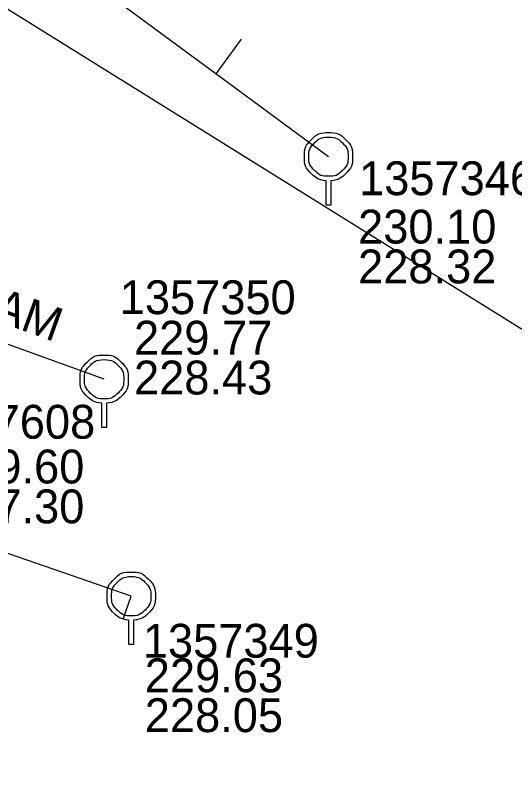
# Model space of a CAD drawing. Extents: x -595129 to -593591, y -1168385 to -1166898.
# Drawn here: x -594484.64 to -594463.98, y -1167219.82 to -1167187.67 of the extents above; entities that cross this region are included whole.
import ezdxf

# ---------------------------------------------------------------- set-up
doc = ezdxf.new("R2010")
doc.units = 0
for name, color, linetype in [('DA Kanalizační stoka popis', 7, 'Continuous'), ('Default', 7, 'Continuous'), ('Identifikace', 7, 'Continuous'), ('Kanalizační přípojka', 7, 'Continuous'), ('Kanalizační stoka', 7, 'Continuous'), ('Kanalizační šachta', 7, 'Continuous'), ('Popis šachty', 7, 'Continuous'), ('Žádost o vyjádření k existenci sítí', 7, 'Continuous')]:
    doc.layers.add(name, color=color, linetype=linetype)

msp = doc.modelspace()

# ---------------------------------------------------------------- linework, layer by layer
at = {"layer": 'Default'}
for points in [[(-594471.774, -1167194.506), (-594472.127, -1167194.477), (-594472.387, -1167194.217), (-594472.68, -1167193.926), (-594472.68, -1167193.512), (-594472.68, -1167193.096), (-594472.39, -1167192.803), (-594472.1, -1167192.51), (-594471.682, -1167192.51), (-594471.262, -1167192.51), (-594470.971, -1167192.803), (-594470.68, -1167193.096), (-594470.68, -1167193.512), (-594470.68, -1167193.926), (-594470.973, -1167194.217), (-594471.231, -1167194.477), (-594471.586, -1167194.506)], [(-594471.682, -1167192.696), (-594472.02, -1167192.696), (-594472.257, -1167192.933), (-594472.494, -1167193.17), (-594472.494, -1167193.508), (-594472.494, -1167193.846), (-594472.257, -1167194.083), (-594472.02, -1167194.321), (-594471.682, -1167194.321), (-594471.344, -1167194.321), (-594471.107, -1167194.083), (-594470.869, -1167193.846), (-594470.869, -1167193.508), (-594470.869, -1167193.17), (-594471.106, -1167192.933), (-594471.342, -1167192.696), (-594471.682, -1167192.696)], [(-594481.064, -1167203.716), (-594481.417, -1167203.687), (-594481.677, -1167203.427), (-594481.97, -1167203.136), (-594481.97, -1167202.722), (-594481.97, -1167202.306), (-594481.68, -1167202.013), (-594481.39, -1167201.72), (-594480.972, -1167201.72), (-594480.552, -1167201.72), (-594480.261, -1167202.013), (-594479.97, -1167202.306), (-594479.97, -1167202.722), (-594479.97, -1167203.136), (-594480.263, -1167203.427), (-594480.521, -1167203.687), (-594480.876, -1167203.716)], [(-594480.972, -1167201.906), (-594481.31, -1167201.906), (-594481.547, -1167202.143), (-594481.784, -1167202.38), (-594481.784, -1167202.718), (-594481.784, -1167203.056), (-594481.547, -1167203.293), (-594481.31, -1167203.531), (-594480.972, -1167203.531), (-594480.634, -1167203.531), (-594480.397, -1167203.293), (-594480.159, -1167203.056), (-594480.159, -1167202.718), (-594480.159, -1167202.38), (-594480.396, -1167202.143), (-594480.632, -1167201.906), (-594480.972, -1167201.906)], [(-594479.944, -1167212.696), (-594480.297, -1167212.667), (-594480.557, -1167212.407), (-594480.85, -1167212.116), (-594480.85, -1167211.702), (-594480.85, -1167211.286), (-594480.56, -1167210.993), (-594480.27, -1167210.7), (-594479.852, -1167210.7), (-594479.432, -1167210.7), (-594479.141, -1167210.993), (-594478.85, -1167211.286), (-594478.85, -1167211.702), (-594478.85, -1167212.116), (-594479.143, -1167212.407), (-594479.401, -1167212.667), (-594479.756, -1167212.696)], [(-594479.852, -1167210.886), (-594480.19, -1167210.886), (-594480.427, -1167211.123), (-594480.664, -1167211.36), (-594480.664, -1167211.698), (-594480.664, -1167212.036), (-594480.427, -1167212.273), (-594480.19, -1167212.511), (-594479.852, -1167212.511), (-594479.514, -1167212.511), (-594479.277, -1167212.273), (-594479.039, -1167212.036), (-594479.039, -1167211.698), (-594479.039, -1167211.36), (-594479.276, -1167211.123), (-594479.512, -1167210.886), (-594479.852, -1167210.886)]]:
    msp.add_open_spline(points, degree=3, dxfattribs=at)
at = {"layer": 'Kanalizační přípojka'}
for points in [[(-594475.301, -1167188.651), (-594476.349, -1167190.077)], [(-594480.177, -1167212.645), (-594479.85, -1167211.7)]]:
    msp.add_lwpolyline(points, dxfattribs=at)
at = {"layer": 'Kanalizační stoka'}
for points in [[(-594471.68, -1167193.51), (-594476.349, -1167190.077), (-594486.888, -1167182.33), (-594495.96, -1167175.66)], [(-594480.97, -1167202.72), (-594502.52, -1167194.94)], [(-594479.85, -1167211.7), (-594503.554, -1167203.499), (-594503.731, -1167203.438), (-594504.459, -1167203.186), (-594504.556, -1167203.152), (-594505.17, -1167202.94)]]:
    msp.add_lwpolyline(points, dxfattribs=at)
at = {"layer": 'Kanalizační šachta'}
for points in [[(-594471.586, -1167194.506), (-594471.586, -1167195.51), (-594471.774, -1167195.51), (-594471.774, -1167194.506)], [(-594480.876, -1167203.716), (-594480.876, -1167204.72), (-594481.064, -1167204.72), (-594481.064, -1167203.716)], [(-594479.756, -1167212.696), (-594479.756, -1167213.7), (-594479.944, -1167213.7), (-594479.944, -1167212.696)]]:
    msp.add_lwpolyline(points, dxfattribs=at)
at = {"layer": 'Žádost o vyjádření k existenci sítí'}
msp.add_lwpolyline([(-594457.935, -1167130.879), (-594491.376, -1167183.429), (-594314.616, -1167293.308), (-594085.304, -1167541.728), (-593672.067, -1168081.564), (-593590.852, -1168076.787), (-593839.273, -1167737.598), (-594082.916, -1167439.016), (-594245.344, -1167267.032)], close=True, dxfattribs=at)

# ---------------------------------------------------------------- texts
at = {"layer": 'DA Kanalizační stoka popis'}
msp.add_text('DN 300 KAM', height=1.4, rotation=340.165, dxfattribs=at).set_placement((-594493.3, -1167197.473))
at = {"layer": 'Identifikace'}
for s, p in [('1357346', (-594470.415, -1167195.102)), ('1357350', (-594480.326, -1167200.027)), ('1357608', (-594488.629, -1167205.181)), ('1357349', (-594479.369, -1167214.245))]:
    msp.add_text(s, height=1.4, dxfattribs=at).set_placement(p)
at = {"layer": 'Popis šachty'}
for s, p in [('230.10', (-594470.455, -1167197.103)), ('228.32', (-594470.455, -1167198.753)), ('229.77', (-594479.735, -1167201.7)), ('228.43', (-594479.735, -1167203.35)), ('229.60', (-594487.517, -1167207.033)), ('227.30', (-594487.517, -1167208.683)), ('229.63', (-594479.288, -1167215.675)), ('228.05', (-594479.288, -1167217.325))]:
    msp.add_text(s, height=1.4, dxfattribs=at).set_placement(p)

doc.saveas('drawing.dxf')
